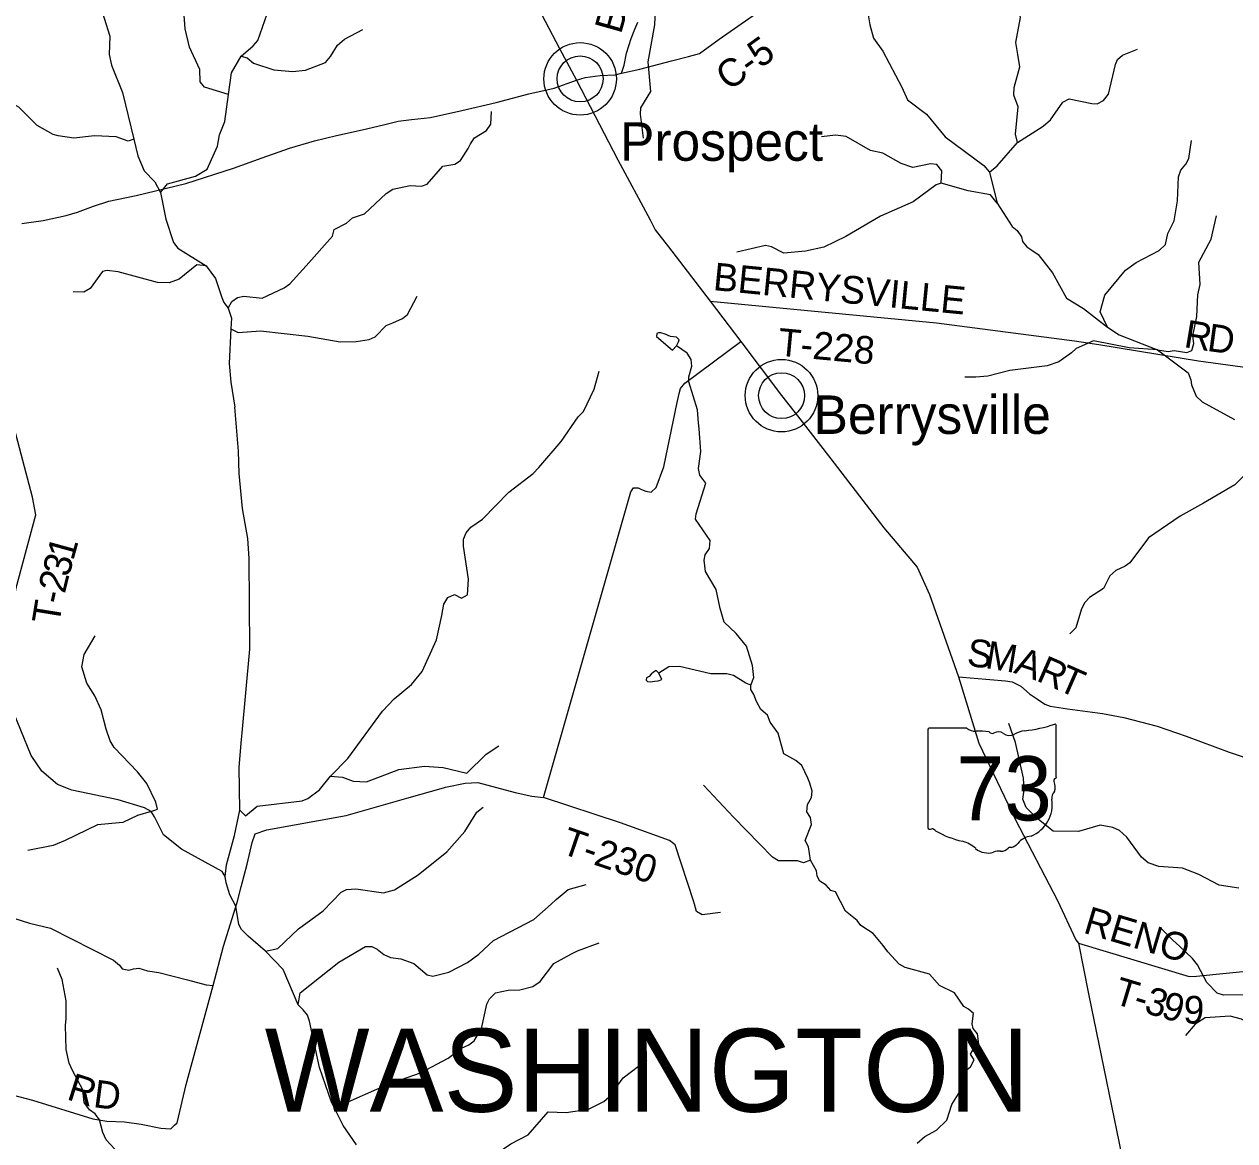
# Model space of a CAD drawing. Extents: x 1525783 to 1900577, y 218250 to 627376.
# Drawn here: x 1660708 to 1673832, y 403651 to 415754 of the extents above; entities that cross this region are included whole.
import ezdxf

# ---------------------------------------------------------------- set-up
doc = ezdxf.new("R2010")
doc.units = 0
for name, color, linetype in [('GM_X_County_Road', 7, 'Continuous'), ('GM_X_County_Road_Text', 7, 'Continuous'), ('GM_X_Minor_Lake', 7, 'Continuous'), ('GM_X_Minor_River', 7, 'Continuous'), ('GM_X_State_Location', 7, 'Continuous'), ('GM_X_State_Route', 7, 'Continuous'), ('GM_X_State_Shield', 7, 'Continuous'), ('GM_X_Township_Road', 7, 'Continuous'), ('GM_X_Township_Road_Text', 7, 'Continuous'), ('GM_X_Township_Text', 7, 'Continuous'), ('GM_X_Unincorporated', 7, 'Continuous'), ('GM_X_Unincorporated_Location', 7, 'Continuous'), ('GM_X_Unincorporated_Text', 7, 'Continuous')]:
    doc.layers.add(name, color=color, linetype=linetype)

msp = doc.modelspace()

# ---------------------------------------------------------------- linework, layer by layer
at = {"layer": 'GM_X_County_Road'}
for points in [[(1666697, 415147), (1666791, 415177), (1666951, 415199), (1667115, 415206), (1667185, 415225), (1667382, 415266), (1667725, 415356), (1667911, 415406), (1668028, 415436), (1668242, 415592), (1668648, 415876)], [(1667185, 415225), (1667212, 415309), (1667236, 415439), (1667287, 415599), (1667329, 415700), (1667362, 415778)], [(1660682, 413595), (1660914, 413627), (1661163, 413680), (1661285, 413716), (1661458, 413782), (1661626, 413838), (1661921, 413896), (1662462, 414029), (1662976, 414195), (1663288, 414306), (1663583, 414412), (1663856, 414492), (1664092, 414548), (1664373, 414611), (1664602, 414663), (1664762, 414703), (1664908, 414721), (1665113, 414744), (1665453, 414818), (1665826, 414906), (1666177, 415001), (1666452, 415061), (1666697, 415147)]]:
    msp.add_lwpolyline(points, dxfattribs=at)
at = {"layer": 'GM_X_Minor_Lake'}
for points in [[(1667779, 412267), (1667802, 412310), (1667808, 412332), (1667781, 412363), (1667713, 412370), (1667655, 412395), (1667611, 412408), (1667583, 412408), (1667565, 412403), (1667563, 412370), (1667736, 412221)], [(1667736, 412221), (1667779, 412267)], [(1667587, 408718), (1667559, 408749), (1667529, 408731), (1667504, 408710), (1667482, 408684), (1667456, 408669), (1667449, 408645), (1667465, 408630), (1667497, 408626), (1667541, 408633), (1667581, 408636), (1667622, 408652)], [(1667622, 408652), (1667587, 408718)]]:
    msp.add_lwpolyline(points, dxfattribs=at)
at = {"layer": 'GM_X_Minor_River'}
for points in [[(1662923, 414993), (1662956, 415228), (1663061, 415407), (1663189, 415519), (1663241, 415578), (1663467, 416233), (1663499, 416479), (1663522, 416530), (1663585, 416590), (1663645, 416713), (1663761, 417112), (1663826, 417257), (1663910, 417396), (1663925, 417470), (1663918, 417521), (1663907, 417643), (1663862, 417822)], [(1661320, 416321), (1661426, 416193), (1661515, 416019), (1661636, 415626), (1661628, 415427), (1661656, 415309), (1661775, 415016), (1661898, 414510), (1661939, 414327), (1662008, 414165), (1662124, 414047), (1662184, 413932), (1662242, 413640), (1662328, 413388), (1662375, 413327), (1662680, 413137), (1662783, 412997), (1662850, 412791), (1662873, 412736), (1662920, 412675), (1662954, 412567), (1662948, 412452)], [(1662923, 414993), (1662661, 415073), (1662616, 415130), (1662612, 415264), (1662500, 415507), (1662452, 415704), (1662436, 415947), (1662454, 416262)], [(1667558, 416176), (1667542, 415747), (1667469, 415345), (1667499, 415025), (1667389, 414849), (1667386, 414780), (1667420, 414519)], [(1671477, 414471), (1671454, 414561), (1671482, 414860), (1671438, 414985), (1671440, 415069), (1671502, 415294), (1671480, 415425), (1671460, 415558), (1671507, 415826), (1671472, 416001), (1671470, 416071), (1671489, 416143)], [(1669831, 416007), (1669874, 415747), (1669916, 415604), (1670015, 415462), (1670222, 415071), (1670284, 414934), (1670491, 414778), (1670691, 414532), (1671110, 414222), (1671173, 414151), (1671257, 413816), (1671418, 413563), (1671471, 413518), (1671518, 413449), (1671531, 413398), (1671578, 413340), (1671632, 413305), (1671699, 413259), (1671854, 413058), (1672007, 412785), (1672193, 412671), (1672452, 412472), (1672580, 412388), (1672994, 412224), (1673325, 411976), (1673356, 411901), (1673363, 411845), (1673413, 411722), (1673480, 411660), (1673827, 411468)], [(1663061, 415407), (1663127, 415390), (1663194, 415333), (1663415, 415259), (1663615, 415241), (1663759, 415255), (1663973, 415341), (1664028, 415405), (1664106, 415528), (1664182, 415593), (1664380, 415696)], [(1661898, 414510), (1661837, 414485), (1661704, 414533), (1661472, 414543), (1661247, 414519), (1661076, 414544), (1661024, 414559), (1660849, 414658), (1660649, 414856), (1660575, 414898), (1660380, 414935), (1660179, 414910), (1660115, 414918), (1659827, 415023), (1659705, 415049), (1659642, 415098), (1659540, 415290), (1659467, 415476)], [(1671173, 414151), (1671256, 414218), (1671477, 414471), (1671756, 414650), (1671834, 414719), (1671967, 414911), (1672036, 414944), (1672283, 414894), (1672339, 414893), (1672408, 414928), (1672463, 414997), (1672539, 415317), (1672560, 415371), (1672613, 415418), (1672776, 415485)], [(1662184, 413932), (1662261, 414023), (1662565, 414106), (1662693, 414184), (1662805, 414432), (1662824, 414557), (1662882, 414700), (1662923, 414993)], [(1662920, 412675), (1662959, 412749), (1663022, 412792), (1663090, 412805), (1663288, 412786), (1663528, 412896), (1663587, 412941), (1663765, 413135), (1664049, 413457), (1664070, 413528), (1664202, 413598), (1664267, 413656), (1664396, 413698), (1664632, 413920), (1664705, 413967), (1664894, 414006), (1665014, 413998), (1665076, 414021), (1665248, 414215), (1665378, 414239), (1665439, 414276), (1665520, 414407), (1665545, 414458), (1665590, 414524), (1665719, 414604), (1665767, 414671), (1665773, 414810)], [(1670650, 414031), (1670656, 414166), (1670600, 414233), (1670534, 414242), (1670343, 414201), (1670215, 414245), (1670017, 414357), (1669882, 414387), (1669618, 414536), (1669502, 414552), (1669350, 414533)], [(1672452, 412472), (1672374, 412636), (1672424, 412816), (1672647, 413087), (1672761, 413171), (1673011, 413303), (1673080, 413368), (1673107, 413486), (1673173, 413623), (1673211, 413841), (1673220, 414100), (1673247, 414174), (1673302, 414237), (1673332, 414299), (1673363, 414493)], [(1671257, 413816), (1671184, 413906), (1670941, 413950), (1670650, 414031), (1670596, 414012), (1670346, 413828), (1669991, 413673), (1669616, 413455), (1669376, 413339), (1669177, 413294), (1668942, 413272), (1668808, 413340), (1668746, 413355), (1668434, 413282)], [(1672994, 412224), (1673111, 412208), (1673176, 412219), (1673313, 412195), (1673366, 412218), (1673389, 412292), (1673377, 412376), (1673421, 412586), (1673433, 412821), (1673455, 412934), (1673443, 413175), (1673576, 413424), (1673635, 413676)], [(1662680, 413137), (1662580, 413147), (1662389, 412991), (1662280, 412951), (1662152, 412953), (1661728, 413069), (1661608, 413085), (1661557, 413074), (1661422, 412889), (1661353, 412851), (1661239, 412854)], [(1662948, 412452), (1663027, 412413), (1663269, 412429), (1663783, 412374), (1664132, 412312), (1664308, 412315), (1664447, 412337), (1664514, 412364), (1664632, 412490), (1664703, 412519), (1664810, 412565), (1664862, 412606), (1664970, 412807)], [(1662948, 412452), (1662931, 412078), (1662947, 411875), (1662990, 411603)], [(1668019, 411433), (1668009, 411575), (1667912, 411879), (1667913, 411933), (1667947, 412047), (1667937, 412119), (1667896, 412190), (1667779, 412267)], [(1672994, 412224), (1672686, 412248), (1672299, 412324), (1672113, 412239), (1672060, 412192), (1671924, 412094), (1671797, 412052), (1671392, 411999), (1671153, 411941), (1671026, 411929), (1670904, 411929)], [(1666715, 411498), (1666773, 411555), (1666888, 411798), (1666943, 411994)], [(1664311, 403607), (1664165, 403816), (1664040, 404068), (1663910, 404444), (1663800, 404949), (1663780, 405011), (1663733, 405070), (1663679, 405124), (1663517, 405509), (1663323, 405706), (1663135, 405869), (1663063, 405942), (1663034, 405996), (1663004, 406193), (1662939, 406316), (1662899, 406447), (1662888, 406517), (1662901, 406641), (1662989, 406959), (1663045, 407235), (1663040, 407702), (1663064, 408000), (1663071, 408074), (1663156, 408980), (1663146, 409962), (1663132, 410179), (1663074, 410504), (1663039, 410885), (1663030, 411128), (1662990, 411603)], [(1663045, 407235), (1663106, 407174), (1663234, 407279), (1663722, 407337), (1663783, 407360), (1663910, 407455), (1664028, 407604), (1664217, 407794), (1664593, 408309), (1664718, 408441), (1664905, 408596), (1665023, 408738), (1665178, 409081), (1665235, 409345), (1665257, 409469), (1665302, 409539), (1665374, 409572), (1665448, 409531), (1665515, 409568), (1665525, 409739), (1665471, 410098), (1665472, 410172), (1665499, 410240), (1665549, 410304), (1665675, 410390), (1665963, 410680), (1666227, 410883), (1666286, 410950), (1666528, 411230), (1666715, 411498)], [(1668094, 409820), (1668081, 409944), (1668092, 410004), (1668139, 410072), (1668146, 410158), (1667986, 410389), (1667993, 410447), (1668097, 410780), (1668032, 410867), (1668019, 410937), (1668043, 411122), (1668024, 411370), (1668019, 411433)], [(1674222, 411271), (1674025, 411039), (1673940, 410869), (1673831, 410763), (1673491, 410562), (1673239, 410421), (1672897, 410185), (1672695, 409914), (1672645, 409881), (1672544, 409832), (1672477, 409773), (1672409, 409637), (1672257, 409539), (1672208, 409487), (1672171, 409418), (1672107, 409212), (1672044, 409147)], [(1670390, 403624), (1670471, 403697), (1670599, 403764), (1670712, 403875), (1670765, 404045), (1670836, 404158), (1670887, 404235), (1670880, 404342), (1670911, 404408), (1670966, 404453), (1671005, 404529), (1670968, 404589), (1671007, 404659), (1671061, 404670), (1671041, 404811), (1670997, 404866), (1670984, 404918), (1670999, 405030), (1670945, 405077), (1670894, 405105), (1670795, 405253), (1670630, 405333), (1670523, 405457), (1670257, 405530), (1670193, 405565), (1670072, 405699), (1670021, 405768), (1669912, 405899), (1669777, 405985), (1669739, 406038), (1669610, 406141), (1669504, 406351), (1669454, 406362), (1669401, 406422), (1669335, 406465), (1669306, 406518), (1669296, 406578), (1669232, 406691), (1669209, 406836), (1669176, 406904), (1669244, 407080), (1669233, 407156), (1669194, 407215), (1669201, 407297), (1669242, 407371), (1669249, 407439), (1669226, 407527), (1669204, 407582), (1669140, 407717), (1669074, 407774), (1668942, 407847), (1668883, 408071), (1668796, 408190), (1668765, 408264), (1668695, 408327), (1668646, 408414), (1668617, 408487), (1668584, 408541), (1668586, 408591), (1668617, 408671), (1668603, 408802), (1668537, 409013), (1668427, 409148), (1668298, 409272), (1668253, 409419), (1668210, 409626), (1668094, 409820)], [(1662084, 407219), (1662152, 407246), (1662135, 407322), (1662037, 407522), (1661938, 407649), (1661685, 407913), (1661639, 407986), (1661595, 408114), (1661543, 408322), (1661473, 408475), (1661388, 408610), (1661334, 408789), (1661360, 408921), (1661477, 409124)], [(1668586, 408591), (1668530, 408610), (1668398, 408696), (1668324, 408714), (1668152, 408713), (1667812, 408793), (1667698, 408787), (1667587, 408718)], [(1662888, 406517), (1662856, 406570), (1662412, 406810), (1662217, 406966), (1662119, 407164), (1662084, 407219), (1662012, 407259), (1661726, 407345), (1661224, 407452), (1661068, 407512), (1660901, 407658), (1660783, 407828), (1660559, 408376)], [(1673874, 406390), (1673662, 406421), (1673441, 406538), (1673265, 406606), (1673007, 406625), (1672891, 406663), (1672821, 406726), (1672661, 406942), (1672582, 407013), (1672508, 407048), (1672372, 407072), (1672136, 407005), (1671864, 407008), (1671687, 407148), (1671572, 407264), (1671533, 407355), (1671548, 407455), (1671543, 407581), (1671456, 407969), (1671384, 408174)], [(1664028, 407604), (1664159, 407592), (1664276, 407549), (1664419, 407543), (1664771, 407677), (1665049, 407710), (1665251, 407697), (1665505, 407636), (1665716, 407840), (1665854, 407933)], [(1669232, 406691), (1669157, 406664), (1669091, 406685), (1668884, 406685), (1668819, 406726), (1668399, 407158), (1668074, 407505)], [(1663323, 405706), (1663458, 405734), (1663681, 405950), (1663948, 406145), (1664145, 406344), (1664202, 406375), (1664304, 406382), (1664603, 406340), (1664722, 406371), (1664980, 406534), (1665290, 406783), (1665486, 407003), (1665615, 407212), (1665685, 407267)], [(1662084, 407219), (1661937, 407176), (1661779, 407100), (1661504, 407075), (1661153, 406905), (1661024, 406851), (1660746, 406798)], [(1663679, 405124), (1663699, 405256), (1664120, 405588), (1664409, 405757), (1664475, 405758), (1664533, 405729), (1664607, 405670), (1664679, 405638), (1664791, 405622), (1664931, 405574), (1665076, 405450), (1665138, 405434), (1665313, 405480), (1665513, 405583), (1665636, 405672), (1665796, 405820), (1666232, 406050), (1666421, 406216), (1666476, 406267), (1666604, 406374), (1666799, 406430)], [(1675773, 403791), (1675521, 403852), (1675413, 403899), (1675165, 404139), (1675053, 404269), (1674859, 404536), (1674789, 404709), (1674611, 404910), (1674348, 405099), (1674043, 405209), (1673921, 405231), (1673708, 405229), (1673640, 405250), (1673527, 405366), (1673427, 405558), (1673374, 405628), (1673231, 405762), (1673161, 405827), (1673035, 405953)], [(1664040, 404068), (1664130, 404033), (1664654, 404265), (1665003, 404387), (1665305, 404545), (1665449, 404656), (1665530, 404691), (1665587, 404735), (1665664, 404866), (1665724, 405132), (1665753, 405190), (1665818, 405255), (1665956, 405285), (1666081, 405286), (1666222, 405322), (1666301, 405379), (1666451, 405574), (1666641, 405678), (1666708, 405711), (1666940, 405797)], [(1662087, 402873), (1661916, 402965), (1661932, 403109), (1661922, 403167), (1661866, 403312), (1661785, 403460), (1661597, 403662), (1661560, 403741), (1661526, 403878), (1661478, 403942), (1661415, 403985), (1661357, 404066), (1661345, 404203), (1661231, 404414), (1661196, 404493), (1661162, 404640), (1661157, 404901), (1661164, 404977), (1661162, 405169), (1661121, 405400), (1661070, 405521)], [(1674859, 404536), (1674801, 404550), (1674530, 404688), (1674238, 404800), (1673995, 404923), (1673903, 404970), (1673781, 405002), (1673510, 404983), (1673401, 404916), (1673299, 404791)], [(1664341, 403070), (1664436, 403011), (1664554, 402975), (1665011, 402893), (1665127, 402908), (1665240, 402971), (1665395, 403147), (1665476, 403198), (1665689, 403416), (1665982, 403617), (1666172, 403715), (1666390, 403965), (1666582, 403959), (1666826, 403994), (1666993, 404078), (1667048, 404126), (1667105, 404199), (1667201, 404332), (1667458, 404528)]]:
    msp.add_lwpolyline(points, dxfattribs=at)
at = {"layer": 'GM_X_State_Route'}
for points in [[(1662314, 423598), (1662315, 423593), (1662332, 423507), (1662486, 422787), (1662544, 422468), (1662608, 422065), (1662619, 421805), (1662658, 421548), (1662744, 421421), (1664680, 418469), (1666045, 416382), (1666510, 415491), (1666697, 415147), (1667144, 414283), (1667495, 413635), (1667550, 413525), (1667693, 413340)], [(1667693, 413340), (1668146, 412753), (1668476, 412314), (1668918, 411728), (1669091, 411510), (1669451, 411043)], [(1669451, 411043), (1670029, 410294), (1670389, 409870), (1670523, 409571), (1670836, 408680), (1671057, 407961), (1671450, 407138), (1671909, 406254), (1672110, 405828), (1672136, 405792)], [(1672136, 405792), (1672136, 405792), (1672247, 405244), (1672579, 403625), (1672613, 403443), (1672631, 403248), (1672193, 401318), (1672077, 400908), (1672081, 400854), (1672200, 400405), (1672319, 399964), (1672498, 399380), (1672600, 399201), (1672776, 398992), (1672979, 398721), (1673105, 398446), (1673182, 398234), (1673216, 397953), (1673273, 397628), (1673348, 397326), (1673534, 396985), (1673865, 396413)]]:
    msp.add_lwpolyline(points, dxfattribs=at)
at = {"layer": 'GM_X_State_Shield'}
for p, q in [((1671897, 407596), (1671897, 408149)), ((1670505, 408105), (1670505, 407048)), ((1670927, 408123), (1670519, 408123)), ((1671897, 407597), (1671897, 407596))]:
    msp.add_line(p, q, dxfattribs=at)
for centre, radius, start, end in [((1671402, 409564), 1476, 275.8445, 288.9065), ((1671882, 408151), 15.5, 351.8621, 97.738), ((1670521, 408107), 16.1, 98.1301, 188.1301), ((1671024, 408246), 156, 231.6195, 271.1119), ((1671076, 407530), 562, 80.4867, 94.9883), ((1671203, 408112), 45.1, 219.7921, 297.1024), ((1671269, 407990), 93.8, 54.4667, 119.1411), ((1671391, 408158), 113, 233.8562, 294.8282), ((1671590, 407800), 297, 97.3462, 120.7689), ((1671894, 407556), 24, 107.944, 210.337), ((1671741, 407486), 144, 340.033, 23.6496), ((1671881, 407594), 16.6, 289.6038, 7.7341), ((1671953, 407365), 105, 136.8065, 186.9296), ((1671484, 407295), 369, 292.3089, 8.9858), ((1670521, 407046), 16.3, 171.9584, 258.3066), ((1670524, 407154), 124, 267.339, 280.6039), ((1670549, 406987), 44.8, 29.7484, 93.2717), ((1671115, 407937), 1066, 240.4129, 257.1985), ((1670797, 406573), 334, 47.1842, 75.836), ((1671397, 406800), 31.8, 65.7517, 132.6484), ((1671384, 406946), 119, 282.8732, 323.2771), ((1671640, 406751), 202, 94.4031, 142.5768), ((1671157, 406982), 212, 230.7004, 286.2918), ((1671280, 406617), 174, 85.6951, 111.2099), ((1671295, 406903), 113, 268.777, 315.5493)]:
    msp.add_arc(centre, radius, start, end, dxfattribs=at)
at = {"layer": 'GM_X_Township_Road'}
for points in [[(1660566, 409297), (1660620, 409644), (1660834, 410437), (1660799, 410626), (1660551, 411559), (1660510, 411784), (1660482, 411925), (1660391, 412019), (1660262, 412075), (1660152, 412110), (1660125, 412172), (1660425, 413331), (1660381, 413419), (1660305, 413516)], [(1668146, 412753), (1670599, 412516), (1672095, 412323), (1672357, 412281), (1672358, 412281)], [(1665252, 407477), (1665253, 407478), (1665274, 407483), (1665489, 407526), (1665626, 407535), (1666031, 407427), (1666211, 407386), (1666338, 407373), (1667284, 410685), (1667314, 410729), (1667364, 410729), (1667400, 410711), (1667446, 410693), (1667504, 410682), (1667558, 410731), (1667641, 410955), (1667786, 411653), (1667810, 411753), (1667822, 411807), (1667870, 411863), (1668476, 412314)], [(1672358, 412281), (1673440, 412106), (1674710, 411933), (1675243, 411878), (1675395, 411870), (1676700, 411642), (1677511, 411500), (1678069, 411441), (1678070, 411440)], [(1670836, 408680), (1671347, 408635), (1671419, 408626), (1671511, 408578), (1671607, 408497), (1671693, 408439), (1671771, 408385), (1671831, 408362), (1672017, 408334), (1672396, 408282), (1672629, 408239), (1672991, 408144), (1673304, 408035), (1673772, 407863), (1674059, 407765)], [(1663061, 406403), (1663061, 406403), (1663125, 406650), (1663179, 406883), (1663211, 406977), (1663338, 407020), (1664197, 407177), (1664858, 407365), (1665252, 407477)], [(1667974, 406214), (1667963, 406250), (1667766, 406860), (1667703, 406907), (1667173, 407097), (1666338, 407373)], [(1662339, 403821), (1662366, 403845), (1662464, 404262), (1662758, 405335), (1662867, 405761), (1663017, 406234), (1663061, 406403)], [(1660126, 406212), (1660764, 406010), (1660995, 405955), (1661676, 405607), (1661740, 405554), (1661770, 405515), (1661843, 405501), (1661894, 405514), (1661952, 405523), (1662045, 405494), (1662167, 405475), (1662477, 405395), (1662682, 405342), (1662758, 405335)], [(1668258, 406124), (1668058, 406101), (1667998, 406135), (1667974, 406214)], [(1672136, 405792), (1673336, 405433), (1673416, 405435), (1674096, 405504), (1674242, 405516), (1674349, 405504), (1674447, 405449), (1674897, 404995), (1675031, 404938), (1676203, 404653), (1676287, 404609), (1676437, 404574), (1677014, 404460), (1677146, 404398), (1677303, 404349), (1677487, 404292), (1677593, 404224), (1677645, 404163), (1677729, 404117), (1677837, 404153), (1677972, 404190), (1678026, 404183), (1678074, 404177)], [(1657428, 403309), (1660235, 402521), (1660413, 403414), (1660470, 403795), (1660510, 403977), (1660539, 404098), (1660579, 404149), (1660798, 404092), (1661451, 403888), (1661603, 403864), (1661797, 403857), (1661977, 403831), (1662190, 403787), (1662296, 403781), (1662338, 403820), (1662339, 403821)]]:
    msp.add_lwpolyline(points, dxfattribs=at)
at = {"layer": 'GM_X_Unincorporated'}
for centre, radius in [((1666735, 415162), 393), ((1666735, 415162), 249), ((1668918, 411728), 393), ((1668918, 411728), 249)]:
    msp.add_circle(centre, radius, dxfattribs=at)
at = {"layer": 'GM_X_Unincorporated_Location'}
for p, q in [((1666735, 415162), (1666735, 415162)), ((1668918, 411728), (1668918, 411728))]:
    msp.add_line(p, q, dxfattribs=at)

# ---------------------------------------------------------------- texts
at = {"layer": 'GM_X_County_Road_Text'}
for s, rotation, p in [('B', 74.2615, (1667177, 415639)), ('C-5', 35.5907, (1668345, 415024))]:
    msp.add_text(s, height=300, rotation=rotation, dxfattribs=at).set_placement(p)
at = {"layer": 'GM_X_State_Location'}
for s in ['s', 'r']:
    msp.add_text(s, height=1, dxfattribs=at).set_placement((1671186, 407506))
msp.add_text('73', height=1, rotation=0, dxfattribs=at).set_placement((1670934, 407433))
at = {"layer": 'GM_X_State_Shield'}
msp.add_text('73', height=696.1, dxfattribs=at).set_placement((1670814, 407123))
at = {"layer": 'GM_X_Township_Road_Text'}
for s, rotation, p in [('BERRYSVILLE', 354.4189, (1668169, 412873)), ('R', 350.5114, (1673271, 412256)), ('D', 352.2278, (1673523, 412214)), ('T-228', 354.6527, (1668870, 412163)), ('1', 74.6257, (1661239, 409930)), ('3', 74.9628, (1661191, 409752)), ('2', 76.2679, (1661148, 409574)), ('-', 77.6812, (1661122, 409456)), ('T', 80.8477, (1661087, 409238)), ('S', 353.5627, (1670920, 408799)), ('M', 350.5231, (1671117, 408777)), ('A', 340.9603, (1671425, 408726)), ('R', 336.4001, (1671669, 408643)), ('T', 336.313, (1671895, 408544)), ('T-230', 341.0375, (1666512, 406772)), ('RENO', 343.3966, (1672178, 405908)), ('T', 343.1386, (1672503, 405143)), ('3', 343.4776, (1672838, 405042)), ('9', 344.5656, (1673021, 404987)), ('-', 343.2004, (1672718, 405078)), ('9', 356.9622, (1673269, 404927)), ('R', 342.4321, (1661158, 404103)), ('D', 352.4753, (1661448, 404017))]:
    msp.add_text(s, height=300, rotation=rotation, dxfattribs=at).set_placement(p)
at = {"layer": 'GM_X_Township_Text'}
msp.add_text('WASHINGTON', height=900, rotation=0, dxfattribs=at).set_placement((1663316, 403965))
at = {"layer": 'GM_X_Unincorporated_Text'}
for s, p in [('Prospect', (1667168, 414274)), ('Berrysville', (1669266, 411313))]:
    msp.add_text(s, height=417, rotation=0, dxfattribs=at).set_placement(p)

doc.saveas('drawing.dxf')
